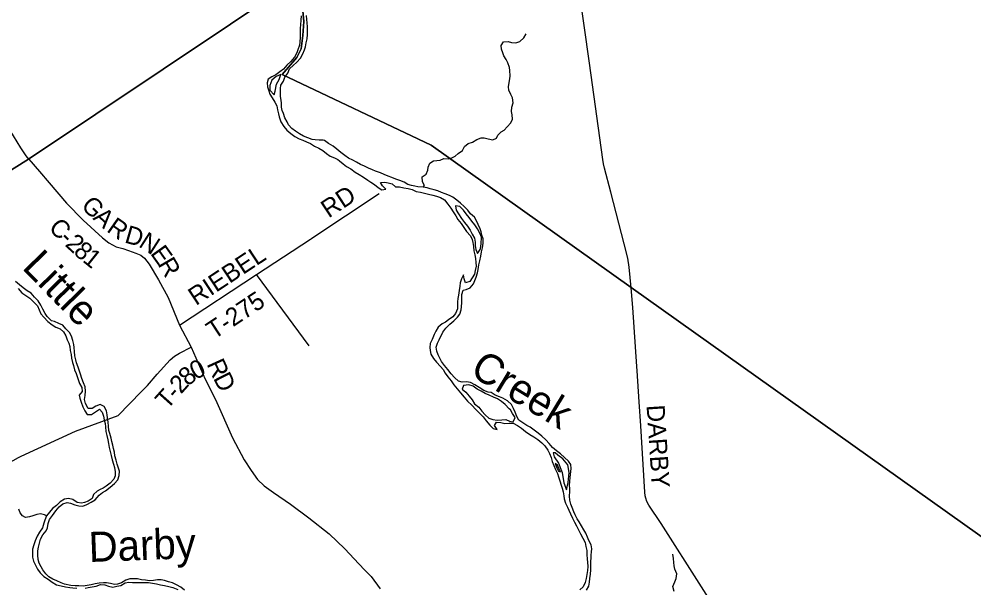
# Model space of a CAD drawing. Extents: x 114604 to 551442, y 316898 to 567001.
# Drawn here: x 136809 to 152694, y 364451 to 373907 of the extents above; entities that cross this region are included whole.
import ezdxf

# ---------------------------------------------------------------- set-up
doc = ezdxf.new("R2010")
doc.units = 0
for name, color, linetype in [('DV_X_County_Line', 7, 'Continuous'), ('GE_P_Alignment_1000_Cardinal_Points', 7, 'Continuous'), ('GE_P_Alignment_500_Bearings', 7, 'Continuous'), ('GE_P_Alignment_500_Distances', 7, 'Continuous'), ('PM_P_Cells', 7, 'Continuous'), ('PM_P_CL_Double_Solid', 7, 'Continuous'), ('PM_P_Crosswalk', 7, 'Continuous'), ('RD_P_GR_Rt', 7, 'Continuous'), ('RS_Raster1', 7, 'Continuous')]:
    doc.layers.add(name, color=color, linetype=linetype)

msp = doc.modelspace()

# ---------------------------------------------------------------- linework, layer by layer
at = {"layer": 'DV_X_County_Line'}
for points in [[(141500, 373962), (141494, 373888), (141490, 373814), (141485, 373758), (141485, 373606), (141477, 373526), (141473, 373472), (141445, 373399), (141431, 373347), (141392, 373277), (141328, 373205), (141262, 373139), (141208, 373077), (141146, 373033), (141082, 372979), (141016, 372947), (140952, 372907), (140938, 372845), (140941, 372781), (140961, 372715), (140981, 372659), (141021, 372597), (141065, 372529), (141095, 372463), (141107, 372399), (141123, 372330), (141138, 372280), (141164, 372202), (141214, 372124), (141264, 372058), (141328, 372006), (141398, 371958), (141466, 371919), (141528, 371895), (141592, 371869), (141659, 371837), (141725, 371795), (141797, 371761), (141861, 371721), (141925, 371675), (141985, 371630), (142057, 371600), (142111, 371574), (142137, 371552)], [(141890, 371887), (141866, 371895), (141802, 371895), (141734, 371899), (141682, 371907), (141612, 371931), (141542, 371963), (141476, 371998), (141410, 372044), (141346, 372090), (141290, 372152), (141268, 372202), (141228, 372266), (141205, 372336), (141185, 372390), (141177, 372441), (141173, 372507), (141167, 372557), (141159, 372623), (141159, 372755), (141165, 372809), (141208, 372875), (141230, 372941), (141280, 373011), (141308, 373081), (141370, 373135), (141430, 373193), (141492, 373259), (141527, 373329), (141557, 373395), (141571, 373447), (141585, 373511), (141601, 373580), (141607, 373654), (141607, 373706), (141605, 373776), (141602, 373848), (141598, 373898), (141592, 373968)], [(141164, 372987), (141088, 372955), (141012, 372891), (140981, 372803), (140981, 372725), (141051, 372649)], [(141051, 372649), (141067, 372709), (141092, 372827), (141136, 372903), (141164, 372987)], [(144502, 370039), (144518, 370105), (144530, 370182), (144528, 370254), (144510, 370316), (144498, 370370), (144480, 370422), (144449, 370494), (144415, 370562), (144383, 370612), (144321, 370668), (144273, 370728), (144213, 370791), (144153, 370849), (144089, 370897), (144026, 370949), (143970, 370975), (143900, 371001), (143834, 371025), (143774, 371050), (143714, 371068), (143648, 371084), (143596, 371102), (143530, 371112), (143444, 371118), (143390, 371132), (143338, 371140), (143278, 371158), (143214, 371196), (143144, 371225), (143078, 371245), (143012, 371273), (142950, 371297), (142882, 371325), (142820, 371353), (142740, 371379), (142689, 371401), (142621, 371427), (142557, 371464), (142489, 371490), (142423, 371526), (142361, 371560), (142291, 371596), (142227, 371638), (142161, 371690), (142093, 371746), (142033, 371793), (141957, 371839), (141890, 371887)], [(142137, 371552), (142201, 371500), (142253, 371458), (142329, 371420), (142402, 371360), (142466, 371321), (142540, 371277), (142608, 371229), (142660, 371195), (142722, 371157), (142784, 371105), (142844, 371069), (142912, 371081), (142856, 371135), (142824, 371189), (142894, 371197), (142950, 371185), (143014, 371169), (143072, 371120), (143140, 371118), (143212, 371100), (143280, 371090), (143350, 371072), (143416, 371042), (143486, 371030), (143556, 371016), (143620, 370998), (143692, 370980), (143754, 370965), (143820, 370943), (143885, 370901), (143943, 370831), (143989, 370765), (144029, 370703), (144075, 370639), (144107, 370577), (144161, 370508), (144209, 370442), (144252, 370374), (144316, 370306), (144348, 370242), (144360, 370192), (144366, 370124), (144374, 370056), (144390, 369989), (144401, 369925), (144405, 369859), (144411, 369799), (144397, 369729), (144387, 369669), (144345, 369605), (144307, 369545)], [(144067, 370803), (144081, 370729), (144119, 370667), (144169, 370590), (144219, 370524), (144271, 370462), (144312, 370400), (144348, 370334), (144388, 370266), (144396, 370198), (144398, 370146), (144410, 370076), (144436, 370011), (144480, 370079)], [(144480, 370079), (144484, 370095), (144496, 370172), (144500, 370284), (144476, 370350), (144434, 370422), (144391, 370488), (144341, 370550), (144299, 370606), (144249, 370668), (144205, 370733), (144141, 370789), (144067, 370803)], [(146248, 364411), (146289, 364477), (146297, 364547), (146305, 364605), (146315, 364681), (146319, 364751), (146319, 364893), (146324, 364947), (146328, 364997), (146334, 365049), (146336, 365100), (146324, 365168), (146290, 365236), (146266, 365296), (146236, 365362), (146204, 365416), (146165, 365480), (146125, 365548), (146095, 365600), (146059, 365666), (146039, 365717), (146009, 365785), (145989, 365841), (145971, 365907), (145966, 365977), (145972, 366051), (145970, 366105), (145968, 366157), (145972, 366221), (145978, 366285), (145986, 366385), (145994, 366437), (145987, 366501), (145947, 366558), (145881, 366618), (145815, 366680), (145747, 366732), (145683, 366786), (145625, 366850), (145573, 366910), (145508, 366975), (145444, 367025), (145376, 367071), (145314, 367121), (145254, 367153), (145192, 367197), (145124, 367239), (145090, 367300), (145060, 367370), (145034, 367434), (145001, 367498), (144933, 367560), (144859, 367604), (144799, 367626), (144731, 367656), (144663, 367698), (144611, 367703), (144539, 367731), (144465, 367783), (144391, 367827), (144321, 367863), (144253, 367875), (144181, 367871), (144119, 367889), (144052, 367948), (143998, 368010), (143940, 368084), (143888, 368148), (143838, 368212), (143808, 368270), (143780, 368324), (143756, 368388), (143747, 368452), (143769, 368519), (143795, 368573), (143861, 368705), (143909, 368769), (143975, 368833), (144043, 368891), (144104, 368951), (144142, 369003), (144166, 369071), (144170, 369121), (144174, 369195), (144172, 369267), (144172, 369331), (144194, 369403), (144246, 369411), (144315, 369439), (144367, 369507), (144391, 369561), (144411, 369617), (144435, 369691), (144445, 369745), (144459, 369823), (144475, 369891), (144490, 369965), (144502, 370039)], [(144307, 369545), (144237, 369523), (144215, 369589), (144201, 369653), (144167, 369591), (144149, 369521), (144139, 369467), (144128, 369395), (144118, 369319), (144108, 369261), (144102, 369209), (144102, 369159), (144104, 369089), (144068, 369011), (144024, 368955), (143953, 368907), (143903, 368871), (143847, 368841), (143781, 368785), (143743, 368717), (143715, 368663), (143679, 368583), (143647, 368513), (143641, 368449), (143648, 368395), (143660, 368334), (143702, 368266), (143752, 368204), (143822, 368134), (143866, 368084), (143900, 368022), (143944, 367962), (143995, 367892), (144041, 367827), (144095, 367759), (144153, 367691), (144213, 367623), (144271, 367555), (144339, 367489), (144406, 367419), (144470, 367358), (144528, 367294), (144578, 367226), (144638, 367158), (144696, 367100), (144762, 367082), (144720, 367150), (144752, 367208), (144822, 367202), (144890, 367186), (144964, 367188), (145030, 367189), (145098, 367151), (145168, 367105), (145236, 367053), (145306, 367001), (145374, 366963), (145439, 366917), (145505, 366862), (145555, 366810), (145605, 366740), (145633, 366684), (145659, 366616), (145675, 366550), (145703, 366486), (145734, 366418), (145768, 366350), (145784, 366298), (145804, 366231), (145828, 366161), (145842, 366109), (145858, 366047), (145872, 365981), (145879, 365929), (145901, 365857), (145933, 365793), (145955, 365741), (145981, 365681), (146015, 365612), (146051, 365542), (146081, 365484), (146114, 365414), (146146, 365348), (146190, 365278), (146226, 365206), (146240, 365138), (146252, 365072), (146256, 365008), (146261, 364927), (146267, 364877), (146271, 364809), (146263, 364739), (146253, 364675), (146245, 364607), (146227, 364543), (146191, 364467), (146137, 364417)], [(138395, 366187), (138449, 366249), (138473, 366319), (138479, 366389), (138461, 366443), (138443, 366509), (138423, 366575), (138401, 366645), (138394, 366705), (138378, 366769), (138366, 366822), (138352, 366886), (138340, 366940), (138318, 367016), (138304, 367068), (138294, 367138), (138289, 367206), (138279, 367280), (138273, 367330), (138261, 367396), (138225, 367464), (138157, 367499), (138085, 367473), (138023, 367433), (137959, 367435), (137915, 367515), (137897, 367581), (137907, 367649), (137916, 367721), (137908, 367791), (137882, 367859), (137854, 367933), (137828, 368004), (137806, 368068), (137792, 368120), (137766, 368192), (137751, 368242), (137735, 368310), (137731, 368380), (137725, 368448), (137717, 368498), (137701, 368566), (137679, 368634), (137648, 368695), (137588, 368759), (137534, 368817), (137470, 368849), (137398, 368877), (137346, 368893), (137278, 368961), (137244, 369011), (137206, 369084), (137168, 369152), (137127, 369222), (137065, 369284), (137007, 369350), (136943, 369392), (136877, 369440), (136815, 369488), (136749, 369545)], [(136793, 369426), (136857, 369358), (136923, 369310), (136985, 369266), (137055, 369200), (137116, 369140), (137140, 369072), (137170, 369009), (137222, 368949), (137288, 368877), (137358, 368823), (137422, 368783), (137490, 368759), (137548, 368707), (137585, 368641), (137609, 368574), (137637, 368522), (137653, 368462), (137661, 368396), (137675, 368330), (137679, 368270), (137697, 368198), (137714, 368148), (137732, 368078), (137760, 368016), (137776, 367964), (137796, 367899), (137814, 367849), (137850, 367781), (137856, 367715), (137809, 367655), (137819, 367603), (137843, 367537), (137871, 367463), (137901, 367397), (137943, 367335), (138011, 367335), (138079, 367377), (138147, 367424), (138193, 367374), (138213, 367308), (138225, 367246), (138238, 367182), (138244, 367128), (138254, 367052), (138270, 366984), (138286, 366912), (138296, 366852), (138308, 366786), (138324, 366721), (138341, 366653), (138357, 366581)], [(144202, 367816), (144181, 367757), (144241, 367703), (144295, 367641), (144345, 367575), (144387, 367511), (144457, 367458), (144510, 367388), (144560, 367326), (144624, 367270), (144692, 367248), (144762, 367240), (144840, 367244), (144904, 367250), (144968, 367220), (145028, 367213), (145064, 367282), (145016, 367348), (144982, 367410)], [(144982, 367410), (144960, 367430), (144897, 367498), (144833, 367550), (144767, 367592), (144701, 367624), (144631, 367654), (144563, 367683), (144495, 367719), (144429, 367757), (144363, 367807), (144293, 367827), (144202, 367816)], [(145695, 366698), (145709, 366630), (145781, 366526), (145842, 366370), (145874, 366199), (145914, 366081), (145942, 366201), (145960, 366369), (145939, 366494)], [(145939, 366494), (145857, 366594), (145769, 366658), (145725, 366698), (145695, 366698)], [(138357, 366581), (138377, 366505), (138395, 366453), (138407, 366379), (138405, 366315), (138385, 366257), (138325, 366193), (138260, 366143), (138210, 366109), (138160, 366085), (138108, 366059), (138048, 366005), (138022, 365939), (137958, 365895), (137896, 365871), (137846, 365857), (137776, 365871), (137704, 365919), (137632, 365936), (137562, 365924), (137494, 365882), (137430, 365822), (137366, 365770), (137312, 365712), (137262, 365650), (137235, 365578), (137221, 365526), (137199, 365450), (137149, 365376), (137109, 365308), (137077, 365235), (137053, 365165), (137033, 365097), (137032, 365031), (137034, 364961), (137050, 364893), (137114, 364761), (137158, 364701), (137222, 364641), (137290, 364595), (137361, 364544), (137433, 364504), (137511, 364484), (137583, 364470), (137653, 364458), (137705, 364454), (137767, 364448)], [(145729, 366518), (145757, 366448), (145782, 366390), (145814, 366382)], [(145814, 366382), (145794, 366426), (145765, 366492), (145729, 366518)], [(139561, 364411), (139497, 364460), (139427, 364500), (139359, 364536), (139295, 364554), (139229, 364574), (139173, 364582), (139109, 364586), (139043, 364574), (138977, 364570), (138911, 364578), (138843, 364585), (138779, 364599), (138725, 364601), (138651, 364599), (138583, 364579), (138515, 364537), (138447, 364511), (138397, 364507), (138329, 364521), (138265, 364535), (138211, 364537), (138143, 364531), (138075, 364519), (138009, 364504), (137941, 364490), (137873, 364482), (137805, 364484), (137743, 364484), (137669, 364490), (137565, 364514), (137509, 364534), (137437, 364568), (137370, 364598), (137306, 364635), (137254, 364685), (137202, 364751), (137174, 364801), (137144, 364863), (137126, 364925), (137118, 364997), (137120, 365067), (137129, 365129), (137165, 365261), (137203, 365331), (137261, 365399), (137283, 365451), (137293, 365520), (137313, 365588), (137364, 365656), (137422, 365732), (137476, 365798), (137538, 365848), (137606, 365871), (137666, 365859), (137738, 365831), (137802, 365817), (137868, 365811), (137938, 365835), (138008, 365875), (138076, 365915), (138140, 365993), (138196, 366039), (138248, 366065), (138322, 366127), (138395, 366187)], [(137907, 364446), (137957, 364456), (138025, 364467), (138093, 364481), (138161, 364509), (138233, 364499), (138295, 364481), (138369, 364465), (138435, 364481), (138501, 364491), (138571, 364537), (138637, 364547), (138697, 364539), (138765, 364539), (138817, 364543), (138887, 364540), (138959, 364540), (139095, 364520), (139161, 364504), (139229, 364492), (139299, 364476), (139367, 364456), (139449, 364422)]]:
    msp.add_lwpolyline(points, dxfattribs=at)
at = {"layer": 'GE_P_Alignment_1000_Cardinal_Points'}
for p, q in [((142237, 370636), (142799, 371010)), ((141632, 368477), (140759, 369660))]:
    msp.add_line(p, q, dxfattribs=at)
for points in [[(141675, 370261), (142229, 370630), (142237, 370636)], [(139479, 368821), (140759, 369660), (141658, 370249), (141675, 370261)], [(138858, 367728), (138943, 367817), (139104, 368003), (139323, 368242), (139395, 368306), (139475, 368351), (139672, 368452)], [(136842, 366638), (137747, 367056), (138456, 367316), (138841, 367711), (138858, 367728)], [(136463, 366439), (136581, 366496), (136797, 366617), (136842, 366638)]]:
    msp.add_lwpolyline(points, dxfattribs=at)
at = {"layer": 'GE_P_Alignment_500_Bearings'}
for points in [[(147090, 368061), (147085, 368134), (147017, 369110), (146991, 369442), (146958, 369781), (146934, 369930), (146875, 370171), (146654, 371028), (146548, 371429), (146531, 371502), (146518, 371572), (146297, 373173), (146121, 374431), (145775, 376921), (145741, 377114), (145474, 379013), (145062, 381882), (145057, 381916)], [(136970, 371578), (136929, 371632), (136839, 371768), (136534, 372266), (136375, 372511), (136213, 372754), (135999, 373079), (135954, 373143), (135842, 373293)], [(136970, 371578), (137147, 371372), (137307, 371186), (137600, 370846), (137875, 370563), (138199, 370271), (138303, 370186), (138424, 370121), (138534, 370091), (138628, 370058), (138751, 370016), (138833, 369980), (138894, 369932), (138974, 369832), (139128, 369574), (139289, 369277), (139479, 368821), (139672, 368452), (139907, 367923), (140074, 367584), (140360, 366946), (140554, 366581), (140672, 366400), (140776, 366254), (140885, 366146), (141041, 366036), (141323, 365843), (141631, 365614), (141966, 365351), (142227, 365102), (142460, 364850), (142562, 364746), (142666, 364640), (142817, 364436)], [(149285, 362684), (149029, 363107), (148161, 364471), (147490, 365524), (147284, 365828), (147250, 365887), (147235, 365941), (147225, 365984), (147219, 366042), (147151, 367143), (147124, 367542), (147090, 368061)]]:
    msp.add_lwpolyline(points, dxfattribs=at)
at = {"layer": 'GE_P_Alignment_500_Distances'}
for points in [[(141444, 374577), (136968, 371581), (136007, 370979), (135422, 370605), (135738, 366112), (135755, 365552), (134430, 365501), (133462, 365465), (124873, 365078), (119922, 364797), (114843, 364464)], [(136712, 350199), (136368, 355174), (136126, 359790), (135994, 361782), (135755, 365552), (135738, 366112), (135422, 370605), (136007, 370979), (136968, 371581), (141444, 374577), (141510, 374219), (141544, 373869), (141529, 373632), (141501, 373414), (141428, 373268), (141184, 372989), (143664, 371810), (146990, 369445), (153829, 364582)], [(153829, 364582), (146990, 369445), (143664, 371810), (141184, 372989), (141428, 373268), (141501, 373414), (141529, 373632), (141544, 373869), (141510, 374219)]]:
    msp.add_lwpolyline(points, dxfattribs=at)
at = {"layer": 'PM_P_Cells'}
for points in [[(143530, 371112), (143552, 371141), (143520, 371203), (143517, 371285), (143583, 371327), (143609, 371395), (143613, 371447), (143644, 371513), (143702, 371551), (143758, 371555), (143812, 371563), (143876, 371588), (143950, 371582), (144008, 371600), (144062, 371628), (144115, 371672), (144183, 371723), (144221, 371787), (144281, 371841), (144352, 371863), (144426, 371905), (144494, 371935), (144548, 371934), (144610, 371916), (144692, 371898), (144750, 371926), (144776, 371980), (144828, 372031), (144879, 372063), (144927, 372115), (144989, 372185), (145019, 372243), (145014, 372313), (145000, 372369), (145006, 372443), (145031, 372513), (145017, 372600), (144987, 372654), (144956, 372724), (144952, 372780), (144964, 372854), (144974, 372916), (144979, 372966), (144973, 373055), (144965, 373105), (144940, 373179), (144910, 373235), (144876, 373297), (144854, 373349), (144833, 373408), (144829, 373468), (144867, 373530), (144943, 373537), (144999, 373519), (145071, 373511), (145141, 373535), (145208, 373595), (145246, 373665)], [(137262, 365650), (137232, 365667), (137166, 365681), (137104, 365671), (137040, 365650), (136984, 365630), (136918, 365622), (136864, 365648), (136826, 365698), (136803, 365759)], [(147709, 364391), (147687, 364472), (147719, 364552), (147742, 364606), (147750, 364682), (147720, 364764), (147705, 364818), (147699, 364872), (147697, 364942), (147684, 365010)]]:
    msp.add_lwpolyline(points, dxfattribs=at)
at = {"layer": 'RS_Raster1'}
for points in [[(141444, 374577), (136968, 371581), (136007, 370979), (135422, 370605), (135738, 366112), (135755, 365552), (135994, 361782), (136126, 359790), (136368, 355174), (136712, 350199)], [(136712, 350199), (136368, 355174), (136126, 359790), (135994, 361782), (135755, 365552), (135738, 366112), (135422, 370605), (136007, 370979), (136968, 371581), (141444, 374577)]]:
    msp.add_lwpolyline(points, dxfattribs=at)

# ---------------------------------------------------------------- texts
at = {"layer": 'PM_P_CL_Double_Solid'}
for s, rotation, p in [('G', 314.9043, (137825, 370787)), ('A', 317.8579, (138023, 370588)), ('R', 324.7881, (138250, 370386)), ('C', 313.9393, (137286, 370425)), ('D', 343.8886, (138549, 370197)), ('-', 315.5149, (137463, 370241)), ('2', 317.4998, (137559, 370147)), ('N', 327.2613, (138782, 370133)), ('8', 318.1728, (137698, 370019)), ('E', 305.5415, (138982, 370011)), ('1', 321.3003, (137850, 369885)), ('R', 300.3668, (139109, 369834)), ('R', 294.3997, (139924, 368175)), ('D', 296.9391, (140032, 367938)), ('DARBY', 273.744, (147247, 367486))]:
    msp.add_text(s, height=300, rotation=rotation, dxfattribs=at).set_placement(p)
at = {"layer": 'PM_P_Crosswalk'}
for s, rotation, p in [('RD', 33.4161, (141958, 370591)), ('RIEBEL', 33.3945, (139751, 369136)), ('T-275', 33.4004, (140052, 368575)), ('0', 27.4447, (139744, 367904)), ('8', 40.999, (139620, 367793)), ('2', 48.0602, (139503, 367663)), ('T', 48.1296, (139271, 367404)), ('-', 48.1148, (139421, 367571))]:
    msp.add_text(s, height=300, rotation=rotation, dxfattribs=at).set_placement(p)
at = {"layer": 'RD_P_GR_Rt'}
for s, rotation, p in [('Little', 314.2862, (136842, 369769)), ('Creek', 328.6981, (144288, 368002)), ('Darby', 2.1768, (137975, 364880))]:
    msp.add_text(s, height=500, rotation=rotation, dxfattribs=at).set_placement(p)

doc.saveas('drawing.dxf')
